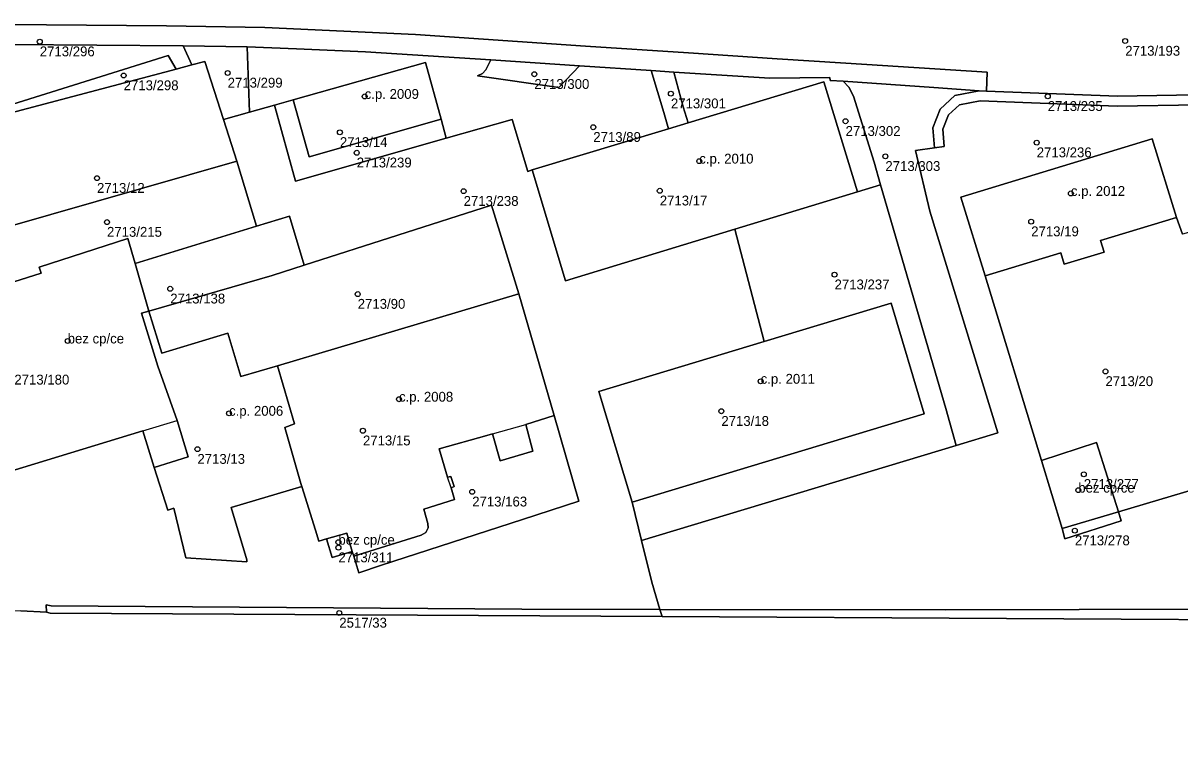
# Model space of a CAD drawing. Extents: x -878211 to -870363, y -1058464 to -1052522.
# Drawn here: x -873749.8 to -873632.4, y -1055291.5 to -1055216.6 of the extents above; entities that cross this region are included whole.
import ezdxf

# ---------------------------------------------------------------- set-up
doc = ezdxf.new("R2010")
doc.units = 0
for name, color, linetype in [('Vrstva 50', 7, 'Continuous'), ('Vrstva 51', 7, 'Continuous'), ('Vrstva 52', 7, 'Continuous')]:
    doc.layers.add(name, color=color, linetype=linetype)

msp = doc.modelspace()

# ---------------------------------------------------------------- linework, layer by layer
at = {"layer": 'Vrstva 50'}
for centre in [(-873748.11, -1055218.49994), (-873637.94, -1055218.43994), (-873739.6, -1055221.93994), (-873729.04, -1055221.67994), (-873697.91, -1055221.80994), (-873715.13, -1055224.05994), (-873684.05, -1055223.77994), (-873645.8, -1055224.04994), (-873691.93, -1055227.18994), (-873666.32, -1055226.57994), (-873717.65, -1055227.70994), (-873646.92, -1055228.74994), (-873715.94, -1055229.77994), (-873681.17, -1055230.62994), (-873662.28, -1055230.13994), (-873742.3, -1055232.35994), (-873705.09, -1055233.67994), (-873685.18, -1055233.63994), (-873643.45, -1055233.90994), (-873741.29, -1055236.81994), (-873647.48, -1055236.76994), (-873667.44, -1055242.15994), (-873734.87, -1055243.58994), (-873715.84, -1055244.12994), (-873745.28, -1055248.88994), (-873674.94, -1055252.97994), (-873639.94, -1055251.97994), (-873711.65, -1055254.79994), (-873728.9, -1055256.22994), (-873678.93, -1055256.01994), (-873715.31, -1055257.99994), (-873732.11, -1055259.86994), (-873642.14, -1055262.41994), (-873704.22, -1055264.19994), (-873642.7, -1055264.02994), (-873643.05, -1055268.13994), (-873717.8, -1055269.31994), (-873717.8, -1055269.86994), (-873717.71, -1055276.49994)]:
    msp.add_circle(centre, 0.25, dxfattribs=at)
at = {"layer": 'Vrstva 51'}
for points in [[(-873759.88, -1055218.73), (-873733.57, -1055218.94), (-873727.07, -1055219.04), (-873722.06, -1055219.23), (-873715.06, -1055219.55), (-873702.34, -1055220.35), (-873693.32, -1055220.97), (-873686.04, -1055221.44), (-873683.77, -1055221.59), (-873674.01, -1055222.22), (-873667.93, -1055222.15), (-873667.88, -1055222.43), (-873666.56, -1055222.52), (-873657.36, -1055223.14), (-873652.75, -1055223.5), (-873652.01, -1055223.53), (-873651.94, -1055221.61), (-873666.29, -1055220.68), (-873673.26, -1055220.24), (-873682.27, -1055219.63), (-873692.73, -1055218.95), (-873709.98, -1055217.78), (-873725.27, -1055217.06), (-873735.26, -1055216.88), (-873767.76, -1055216.62)], [(-873767.76, -1055216.62), (-873735.26, -1055216.88), (-873725.27, -1055217.06), (-873709.98, -1055217.78), (-873692.73, -1055218.95), (-873682.27, -1055219.63), (-873673.26, -1055220.24), (-873666.29, -1055220.68), (-873651.94, -1055221.61), (-873652.01, -1055223.53), (-873638.73, -1055224.05), (-873628.74, -1055223.88)], [(-873755.42, -1055226.26), (-873735.07, -1055219.9), (-873734.27, -1055221.3), (-873732.66, -1055220.87), (-873733.57, -1055218.94), (-873759.88, -1055218.73)], [(-873630.45, -1055224.91), (-873638.74, -1055225.05), (-873652.67, -1055224.5), (-873654.77, -1055224.91), (-873655.88, -1055225.94), (-873656.44, -1055227.39), (-873656.32, -1055229.14), (-873657.31, -1055229.28), (-873659.23, -1055229.56), (-873657.76, -1055235.71), (-873650.86, -1055258.21), (-873655.09, -1055259.49), (-873687.02, -1055269.13), (-873686, -1055273.37), (-873685.16, -1055276.14), (-873656.22, -1055276.17), (-873615.37, -1055276.07)], [(-873750.03, -1055276.3), (-873747.44, -1055276.43), (-873747.46, -1055275.69), (-873746.97, -1055275.77), (-873699.18, -1055276.13), (-873685.16, -1055276.14), (-873686, -1055273.37), (-873687.02, -1055269.13), (-873687.99, -1055265.25), (-873691.36, -1055254), (-873674.6, -1055248.94), (-873677.56, -1055237.55), (-873694.74, -1055242.78), (-873698.12, -1055231.53), (-873698.58, -1055231.67), (-873700.17, -1055226.39), (-873706.85, -1055228.3), (-873722.16, -1055232.68), (-873724.3, -1055224.95), (-873726.84, -1055225.67), (-873729.47, -1055226.41), (-873728.11, -1055230.62), (-873726.13, -1055237.24), (-873722.77, -1055236.23), (-873721.28, -1055241.2), (-873702.27, -1055235.11), (-873699.47, -1055244.1), (-873695.91, -1055256.46), (-873693.41, -1055265.14), (-873699.13, -1055267), (-873713.44, -1055271.66), (-873715.74, -1055272.41), (-873716.25, -1055270.73), (-873716.39, -1055270.27), (-873718.44, -1055270.87), (-873719, -1055268.99), (-873719.78, -1055269.22), (-873720.13, -1055268.09), (-873721.51, -1055263.65), (-873728.68, -1055265.78), (-873727.08, -1055271.09), (-873727.08, -1055271.31), (-873733.28, -1055270.9), (-873734.49, -1055265.87), (-873735.1, -1055266.06), (-873736.5, -1055261.73), (-873737.65, -1055258), (-873751.04, -1055262.11)], [(-873619.73, -1055260.6), (-873638.63, -1055266.23), (-873638.34, -1055267.16), (-873644.06, -1055268.96), (-873644.34, -1055267.93), (-873646.45, -1055261.01), (-873652.16, -1055242.28), (-873654.61, -1055234.28), (-873635.2, -1055228.36), (-873632.73, -1055236.35), (-873632.13, -1055238.05)]]:
    msp.add_lwpolyline(points, dxfattribs=at)
for points in [[(-873761.02, -1055228.38), (-873734.27, -1055221.3), (-873735.07, -1055219.9), (-873755.42, -1055226.26), (-873761.74, -1055228.2), (-873761.59, -1055228.53)], [(-873727.07, -1055219.04), (-873733.57, -1055218.94), (-873732.66, -1055220.87), (-873731.37, -1055220.53), (-873729.47, -1055226.41), (-873726.84, -1055225.67)], [(-873722.38, -1055224.41), (-873708.97, -1055220.63), (-873707.38, -1055226.37), (-873706.85, -1055228.3), (-873700.17, -1055226.39), (-873698.58, -1055231.67), (-873698.12, -1055231.53), (-873684.29, -1055227.34), (-873684.77, -1055225.68), (-873686.04, -1055221.44), (-873693.32, -1055220.97), (-873695.43, -1055223.16), (-873703.69, -1055221.96), (-873703.18, -1055221.73), (-873702.84, -1055221.37), (-873702.34, -1055220.35), (-873715.06, -1055219.55), (-873722.06, -1055219.23), (-873727.07, -1055219.04), (-873726.84, -1055225.67), (-873724.3, -1055224.95)], [(-873753.5, -1055232.25), (-873751.84, -1055237.43), (-873728.11, -1055230.62), (-873729.47, -1055226.41), (-873731.37, -1055220.53), (-873732.66, -1055220.87), (-873734.27, -1055221.3), (-873761.02, -1055228.38), (-873761.59, -1055228.53), (-873759.78, -1055234.27)], [(-873707.38, -1055226.37), (-873708.97, -1055220.63), (-873722.38, -1055224.41), (-873720.77, -1055230.2)], [(-873702.34, -1055220.35), (-873702.84, -1055221.37), (-873703.18, -1055221.73), (-873703.69, -1055221.96), (-873695.43, -1055223.16), (-873693.32, -1055220.97)], [(-873682.8, -1055225.11), (-873683.77, -1055221.59), (-873686.04, -1055221.44), (-873684.77, -1055225.68), (-873684.29, -1055227.34), (-873682.31, -1055226.74)], [(-873665.1, -1055233.76), (-873662.76, -1055233.05), (-873663.43, -1055230.73), (-873665.53, -1055224.03), (-873665.99, -1055223.12), (-873666.56, -1055222.52), (-873667.88, -1055222.43), (-873667.93, -1055222.15), (-873674.01, -1055222.22), (-873683.77, -1055221.59), (-873682.8, -1055225.11), (-873682.31, -1055226.74), (-873668.52, -1055222.57)], [(-873684.29, -1055227.34), (-873698.12, -1055231.53), (-873694.74, -1055242.78), (-873677.56, -1055237.55), (-873665.1, -1055233.76), (-873668.52, -1055222.57), (-873682.31, -1055226.74)], [(-873656.15, -1055255.73), (-873655.09, -1055259.49), (-873650.86, -1055258.21), (-873657.76, -1055235.71), (-873659.23, -1055229.56), (-873657.31, -1055229.28), (-873657.45, -1055227.24), (-873656.73, -1055225.36), (-873655.24, -1055223.98), (-873652.75, -1055223.5), (-873657.36, -1055223.14), (-873666.56, -1055222.52), (-873665.99, -1055223.12), (-873665.53, -1055224.03), (-873663.43, -1055230.73), (-873662.76, -1055233.05)], [(-873707.38, -1055226.37), (-873720.77, -1055230.2), (-873722.38, -1055224.41), (-873724.3, -1055224.95), (-873722.16, -1055232.68), (-873706.85, -1055228.3)], [(-873652.01, -1055223.53), (-873652.75, -1055223.5), (-873655.24, -1055223.98), (-873656.73, -1055225.36), (-873657.45, -1055227.24), (-873657.31, -1055229.28), (-873656.32, -1055229.14), (-873656.44, -1055227.39), (-873655.88, -1055225.94), (-873654.77, -1055224.91), (-873652.67, -1055224.5), (-873638.74, -1055225.05), (-873630.45, -1055224.91), (-873630.11, -1055226.09), (-873628.59, -1055225.99), (-873628.74, -1055223.88), (-873638.73, -1055224.05)], [(-873632.73, -1055236.35), (-873635.2, -1055228.36), (-873654.61, -1055234.28), (-873652.16, -1055242.28), (-873644.46, -1055239.94), (-873644.12, -1055241.09), (-873640.07, -1055239.88), (-873640.43, -1055238.69)], [(-873758.11, -1055241.59), (-873760, -1055242.14), (-873789.08, -1055251.06), (-873789.08, -1055254.98), (-873787.53, -1055254.61), (-873758.64, -1055246.38), (-873755.92, -1055245.56), (-873756.21, -1055244.61), (-873747.97, -1055242.02), (-873748.16, -1055241.41), (-873739.16, -1055238.48), (-873738.42, -1055241.03), (-873726.13, -1055237.24), (-873728.11, -1055230.62), (-873751.84, -1055237.43), (-873751.66, -1055237.98), (-873757.94, -1055239.98), (-873758.01, -1055239.77), (-873758.59, -1055239.96)], [(-873656.15, -1055255.73), (-873662.76, -1055233.05), (-873665.1, -1055233.76), (-873677.56, -1055237.55), (-873674.6, -1055248.94), (-873661.7, -1055245.05), (-873658.34, -1055256.29), (-873687.99, -1055265.25), (-873687.02, -1055269.13), (-873655.09, -1055259.49)], [(-873723.99, -1055251.42), (-873699.47, -1055244.1), (-873702.27, -1055235.11), (-873721.28, -1055241.2), (-873724.53, -1055242.23), (-873737.03, -1055245.85), (-873735.72, -1055250.13), (-873729.02, -1055248.09), (-873727.7, -1055252.5)], [(-873738.42, -1055241.03), (-873737.03, -1055245.85), (-873724.53, -1055242.23), (-873721.28, -1055241.2), (-873722.77, -1055236.23), (-873726.13, -1055237.24)], [(-873638.63, -1055266.23), (-873619.73, -1055260.6), (-873624.05, -1055246.56), (-873627.1, -1055236.64), (-873632.13, -1055238.05), (-873632.73, -1055236.35), (-873640.43, -1055238.69), (-873640.07, -1055239.88), (-873644.12, -1055241.09), (-873644.46, -1055239.94), (-873652.16, -1055242.28), (-873646.45, -1055261.01), (-873640.86, -1055259.2)], [(-873737.03, -1055245.85), (-873738.42, -1055241.03), (-873739.16, -1055238.48), (-873748.16, -1055241.41), (-873747.97, -1055242.02), (-873756.21, -1055244.61), (-873755.92, -1055245.56), (-873758.64, -1055246.38), (-873755.31, -1055257.95), (-873754.28, -1055261.47), (-873753.72, -1055261.29), (-873753.77, -1055261.13), (-873751.68, -1055260.46), (-873751.2, -1055262.15), (-873751.04, -1055262.11), (-873737.65, -1055258), (-873736.5, -1055261.73), (-873733.06, -1055260.65), (-873734.15, -1055256.97), (-873736.14, -1055251.46), (-873737.78, -1055246.08)], [(-873716.96, -1055268.4), (-873716.39, -1055270.27), (-873716.25, -1055270.73), (-873713.53, -1055269.89), (-873709.41, -1055268.61), (-873708.94, -1055268.33), (-873708.7, -1055267.86), (-873708.72, -1055267.41), (-873709.14, -1055265.96), (-873706.01, -1055264.99), (-873706.37, -1055263.78), (-873706.06, -1055263.67), (-873706.4, -1055262.64), (-873706.73, -1055262.73), (-873707.56, -1055259.83), (-873702.75, -1055258.47), (-873702.15, -1055258.31), (-873701.39, -1055261.05), (-873698.06, -1055260.09), (-873698.77, -1055257.35), (-873695.91, -1055256.46), (-873699.47, -1055244.1), (-873723.99, -1055251.42), (-873722.26, -1055257.31), (-873723.23, -1055257.67), (-873721.6, -1055263.36), (-873721.51, -1055263.65), (-873720.13, -1055268.09), (-873719.78, -1055269.22), (-873719, -1055268.99)], [(-873687.99, -1055265.25), (-873658.34, -1055256.29), (-873661.7, -1055245.05), (-873674.6, -1055248.94), (-873691.36, -1055254)], [(-873737.78, -1055246.08), (-873736.14, -1055251.46), (-873734.15, -1055256.97), (-873733.06, -1055260.65), (-873736.5, -1055261.73), (-873735.1, -1055266.06), (-873734.49, -1055265.87), (-873733.28, -1055270.9), (-873727.08, -1055271.31), (-873727.08, -1055271.09), (-873728.68, -1055265.78), (-873721.51, -1055263.65), (-873721.6, -1055263.36), (-873723.23, -1055257.67), (-873722.26, -1055257.31), (-873723.99, -1055251.42), (-873727.7, -1055252.5), (-873729.02, -1055248.09), (-873735.72, -1055250.13), (-873737.03, -1055245.85)], [(-873716.25, -1055270.73), (-873715.74, -1055272.41), (-873713.44, -1055271.66), (-873699.13, -1055267), (-873693.41, -1055265.14), (-873695.91, -1055256.46), (-873698.77, -1055257.35), (-873698.06, -1055260.09), (-873701.39, -1055261.05), (-873702.15, -1055258.31), (-873702.75, -1055258.47), (-873707.56, -1055259.83), (-873706.73, -1055262.73), (-873706.4, -1055262.64), (-873706.06, -1055263.67), (-873706.37, -1055263.78), (-873706.01, -1055264.99), (-873709.14, -1055265.96), (-873708.72, -1055267.41), (-873708.7, -1055267.86), (-873708.94, -1055268.33), (-873709.41, -1055268.61), (-873713.53, -1055269.89)], [(-873638.63, -1055266.23), (-873640.86, -1055259.2), (-873646.45, -1055261.01), (-873644.34, -1055267.93)], [(-873644.34, -1055267.93), (-873644.06, -1055268.96), (-873638.34, -1055267.16), (-873638.63, -1055266.23)], [(-873719, -1055268.99), (-873718.44, -1055270.87), (-873716.39, -1055270.27), (-873716.96, -1055268.4)], [(-873746.97, -1055275.77), (-873747.46, -1055275.69), (-873747.44, -1055276.43), (-873747.04, -1055276.53), (-873684.94, -1055276.87), (-873685.16, -1055276.14), (-873699.18, -1055276.13)], [(-873615.37, -1055276.07), (-873656.22, -1055276.17), (-873685.16, -1055276.14), (-873684.94, -1055276.87), (-873615.04, -1055277.25)], [(-873615.04, -1055277.25), (-873684.94, -1055276.87), (-873747.04, -1055276.53), (-873747.44, -1055276.43), (-873750.03, -1055276.3), (-873774.9, -1055276.51), (-873776.08, -1055321.87), (-873726.19, -1055321.37), (-873726.34, -1055325.84), (-873685.28, -1055326.7), (-873684.6, -1055355.9), (-873533.1, -1055357.73), (-873497.7, -1055357.9), (-873503.65, -1055311.35), (-873511.49, -1055309.06), (-873540.47, -1055311.09), (-873546.15, -1055277.62), (-873551.66, -1055277.59), (-873560.92, -1055277.54), (-873566.88, -1055277.51)]]:
    msp.add_lwpolyline(points, close=True, dxfattribs=at)
at = {"layer": 'Vrstva 52'}
for points in [[(-873720.77, -1055230.2), (-873707.38, -1055226.37), (-873708.97, -1055220.63), (-873722.38, -1055224.41)], [(-873665.1, -1055233.76), (-873668.52, -1055222.57), (-873682.31, -1055226.74), (-873684.29, -1055227.34), (-873698.12, -1055231.53), (-873694.74, -1055242.78), (-873677.56, -1055237.55)], [(-873635.2, -1055228.36), (-873654.61, -1055234.28), (-873652.16, -1055242.28), (-873644.46, -1055239.94), (-873644.12, -1055241.09), (-873640.07, -1055239.88), (-873640.43, -1055238.69), (-873632.73, -1055236.35)], [(-873755.92, -1055245.56), (-873758.64, -1055246.38), (-873755.31, -1055257.95), (-873754.28, -1055261.47), (-873753.72, -1055261.29), (-873753.77, -1055261.13), (-873751.68, -1055260.46), (-873751.2, -1055262.15), (-873751.04, -1055262.11), (-873737.65, -1055258), (-873734.15, -1055256.97), (-873736.14, -1055251.46), (-873737.78, -1055246.08), (-873737.03, -1055245.85), (-873738.42, -1055241.03), (-873739.16, -1055238.48), (-873748.16, -1055241.41), (-873747.97, -1055242.02), (-873756.21, -1055244.61)], [(-873699.47, -1055244.1), (-873723.99, -1055251.42), (-873722.26, -1055257.31), (-873723.23, -1055257.67), (-873721.6, -1055263.36), (-873721.51, -1055263.65), (-873720.13, -1055268.09), (-873719.78, -1055269.22), (-873719, -1055268.99), (-873716.96, -1055268.4), (-873716.39, -1055270.27), (-873716.25, -1055270.73), (-873713.53, -1055269.89), (-873709.41, -1055268.61), (-873708.94, -1055268.33), (-873708.7, -1055267.86), (-873708.72, -1055267.41), (-873709.14, -1055265.96), (-873706.01, -1055264.99), (-873706.37, -1055263.78), (-873706.73, -1055262.73), (-873707.56, -1055259.83), (-873702.75, -1055258.47), (-873702.15, -1055258.31), (-873698.77, -1055257.35), (-873695.91, -1055256.46)], [(-873658.34, -1055256.29), (-873661.7, -1055245.05), (-873674.6, -1055248.94), (-873691.36, -1055254), (-873687.99, -1055265.25)], [(-873723.99, -1055251.42), (-873727.7, -1055252.5), (-873729.02, -1055248.09), (-873735.72, -1055250.13), (-873737.03, -1055245.85), (-873737.78, -1055246.08), (-873736.14, -1055251.46), (-873734.15, -1055256.97), (-873733.06, -1055260.65), (-873736.5, -1055261.73), (-873735.1, -1055266.06), (-873734.49, -1055265.87), (-873733.28, -1055270.9), (-873727.08, -1055271.31), (-873727.08, -1055271.09), (-873728.68, -1055265.78), (-873721.51, -1055263.65), (-873721.6, -1055263.36), (-873723.23, -1055257.67), (-873722.26, -1055257.31)], [(-873646.45, -1055261.01), (-873644.34, -1055267.93), (-873644.06, -1055268.96), (-873638.34, -1055267.16), (-873638.63, -1055266.23), (-873640.86, -1055259.2)], [(-873719, -1055268.99), (-873718.44, -1055270.87), (-873716.39, -1055270.27), (-873716.96, -1055268.4)]]:
    msp.add_lwpolyline(points, close=True, dxfattribs=at)

# ---------------------------------------------------------------- texts
at = {"layer": 'Vrstva 50'}
for s, p in [('2713/296', (-873748.11, -1055219.989)), ('2713/193', (-873637.94, -1055219.929)), ('2713/299', (-873729.04, -1055223.169)), ('2713/300', (-873697.91, -1055223.299)), ('2713/298', (-873739.6, -1055223.429)), ('c.p. 2009', (-873715.13, -1055224.31)), ('2713/301', (-873684.05, -1055225.269)), ('2713/235', (-873645.8, -1055225.539)), ('2713/14', (-873717.65, -1055229.199)), ('2713/89', (-873691.93, -1055228.679)), ('2713/302', (-873666.32, -1055228.069)), ('2713/236', (-873646.92, -1055230.239)), ('2713/239', (-873715.94, -1055231.269)), ('c.p. 2010', (-873681.17, -1055230.879)), ('2713/303', (-873662.28, -1055231.629)), ('2713/12', (-873742.3, -1055233.849)), ('c.p. 2012', (-873643.45, -1055234.159)), ('2713/238', (-873705.09, -1055235.169)), ('2713/17', (-873685.18, -1055235.129)), ('2713/215', (-873741.29, -1055238.309)), ('2713/19', (-873647.48, -1055238.259)), ('2713/237', (-873667.44, -1055243.649)), ('2713/138', (-873734.87, -1055245.079)), ('2713/90', (-873715.84, -1055245.619)), ('bez cp/ce', (-873745.28, -1055249.139)), ('2713/180', (-873750.69, -1055253.309)), ('c.p. 2011', (-873674.94, -1055253.23)), ('2713/20', (-873639.94, -1055253.469)), ('c.p. 2008', (-873711.65, -1055255.05)), ('c.p. 2006', (-873728.9, -1055256.48)), ('2713/18', (-873678.93, -1055257.509)), ('2713/15', (-873715.31, -1055259.489)), ('2713/13', (-873732.11, -1055261.359)), ('bez cp/ce', (-873642.7, -1055264.28)), ('2713/277', (-873642.14, -1055263.909)), ('2713/163', (-873704.22, -1055265.689)), ('bez cp/ce', (-873717.8, -1055269.57)), ('2713/278', (-873643.05, -1055269.629)), ('2713/311', (-873717.8, -1055271.359)), ('2517/33', (-873717.71, -1055277.989))]:
    msp.add_text(s, height=0.999996, dxfattribs=at).set_placement(p)

doc.saveas('drawing.dxf')
